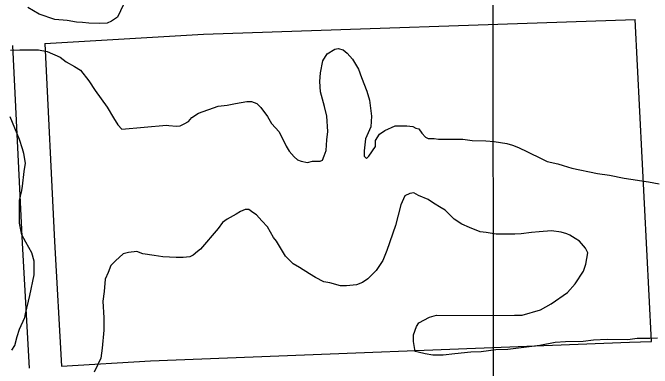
# Model space of a CAD drawing. Extents: x 3313447 to 3351316, y 703786 to 729172.
# Drawn here: x 3332882 to 3333473, y 726128 to 726457 of the extents above; entities that cross this region are included whole.
import ezdxf

# ---------------------------------------------------------------- set-up
doc = ezdxf.new("R2010")
doc.units = 0
for name, color, linetype in [('V-GRID-MAJR', 7, 'Continuous'), ('V-ROAD-CNTR', 7, 'Continuous'), ('V-SITE-VEGE', 7, 'Continuous')]:
    doc.layers.add(name, color=color, linetype=linetype)

msp = doc.modelspace()

# ---------------------------------------------------------------- linework, layer by layer
at = {"layer": 'V-GRID-MAJR'}
msp.add_spline([(3333341.782, 715247.1190000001), (3333332.965, 721308.783), (3333324.149, 727370.476), (3333324.144, 727373.911)], degree=3, dxfattribs=at)
at = {"layer": 'V-ROAD-CNTR'}
for points in [[(3332911.103140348, 726428.4531160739), (3333057.9538466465, 726437.2060985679), (3333456.768049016, 726450.8280713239)], [(3333471.895018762, 726153.10566677), (3333456.769049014, 726450.8280713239)], [(3332881.155200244, 726426.669119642), (3332890.1691822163, 726243.99548499), (3332896.744169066, 726128.2387165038)], [(3332911.104140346, 726428.4541160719), (3332920.1271223, 726245.5854818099), (3332926.690109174, 726130.0377129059)], [(3332926.690109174, 726130.0377129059), (3333008.914944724, 726134.978703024), (3333451.462059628, 726152.4116681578), (3333471.894018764, 726153.10566677)]]:
    msp.add_lwpolyline(points, dxfattribs=at)
at = {"layer": 'V-SITE-VEGE'}
for p, q in [((3332986.811, 726470.8639999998), (3332978.398, 726452.801)), ((3332906.036, 726455.832), (3332895.6180000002, 726461.783)), ((3332920.284, 726450.912), (3332906.036, 726455.832)), ((3332931.7630000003, 726449.829), (3332920.284, 726450.912)), ((3332940.457, 726448.408), (3332931.7630000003, 726449.829)), ((3332972.8200000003, 726449.34), (3332968.6380000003, 726447.267)), ((3332978.398, 726452.801), (3332972.8200000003, 726449.34)), ((3332946.024, 726448.037), (3332940.457, 726448.408)), ((3332951.936, 726447.324), (3332946.024, 726448.037)), ((3332961.676, 726446.941), (3332951.936, 726447.324)), ((3332968.6380000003, 726447.267), (3332961.676, 726446.941))]:
    msp.add_line(p, q, dxfattribs=at)
for points in [[(3332879.398, 726422.255), (3332888.182, 726422.773), (3332905.201, 726422.714), (3332913.43, 726421.0380000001), (3332925.49, 726416.058), (3332930.965, 726411.6460000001), (3332938.634, 726407.229), (3332944.113, 726403.917), (3332951.764, 726394.009), (3332957.773, 726385.204), (3332968.697, 726369.795)], [(3332968.697, 726369.795), (3332974.704, 726359.893), (3332978.523, 726353.292), (3332982.353, 726349.436), (3333023.54, 726353.139), (3333025.734, 726352.584), (3333032.869, 726352.008), (3333036.162, 726352.545), (3333040.012, 726354.179), (3333043.863, 726356.362), (3333047.168, 726360.192), (3333053.222, 726364.0160000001), (3333071.359, 726370.541), (3333079.596, 726371.61), (3333087.288, 726373.232), (3333097.725, 726374.8420000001), (3333102.1180000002, 726374.827), (3333107.052, 726373.162), (3333110.881, 726369.308), (3333116.89, 726361.05), (3333120.7120000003, 726354.452), (3333127.8200000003, 726346.741), (3333134.364, 726333.544), (3333137.094, 726329.142), (3333141.466, 726323.637), (3333144.7490000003, 726320.881), (3333148.038, 726319.773), (3333154.076, 726318.653), (3333158.471, 726319.736), (3333165.608, 726319.711), (3333167.808, 726320.8030000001), (3333169.466, 726324.639), (3333171.131, 726329.5750000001), (3333171.713, 726339.454), (3333172.8370000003, 726347.134), (3333171.789, 726361.4130000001), (3333169.622, 726370.203), (3333165.827, 726383.941), (3333165.311, 726393.2760000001), (3333165.889, 726401.506), (3333168.123, 726412.48), (3333171.988, 726419.052), (3333179.139, 726423.42), (3333182.434, 726423.959), (3333186.821, 726422.845), (3333190.6550000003, 726419.537), (3333195.572, 726414.032), (3333201.032, 726404.681), (3333203.752, 726396.984), (3333208.649, 726384.34), (3333211.364, 726376.099), (3333212.9620000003, 726361.2710000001), (3333212.378, 726351.392), (3333207.4, 726340.429), (3333206.265, 726329.454), (3333206.2460000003, 726324.514), (3333208.436, 726322.31), (3333210.639, 726324.498), (3333216.708, 726333.261), (3333216.7260000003, 726338.75), (3333220.591, 726344.777), (3333225.545, 726348.052), (3333234.89, 726352.412), (3333245.869, 726352.373), (3333251.358, 726351.806), (3333254.096, 726350.1510000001), (3333256.838, 726349.5920000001), (3333259.5700000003, 726345.7390000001), (3333262.8510000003, 726341.885), (3333265.591, 726340.777), (3333271.082, 726340.759), (3333274.9220000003, 726340.198), (3333297.43, 726340.12), (3333306.2090000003, 726338.991), (3333318.833, 726338.399), (3333326.517, 726337.824), (3333338.039, 726336.138), (3333343.524, 726334.471), (3333349.006, 726332.257), (3333357.227, 726328.387), (3333370.379, 726321.753), (3333375.313, 726319.5430000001), (3333385.186, 726317.311), (3333390.122, 726315.6460000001), (3333398.349, 726313.422), (3333421.938, 726308.4), (3333432.911, 726306.7170000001), (3333446.6240000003, 726303.925), (3333469.122, 726300.554), (3333478.997, 726298.873)], [(3332880.6410000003, 726145.019), (3332883.4020000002, 726149.402), (3332885.626, 726157.629), (3332887.844, 726164.209), (3332892.823, 726175.172), (3332893.382, 726178.463), (3332897.2830000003, 726195.4670000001), (3332901.193, 726214.669), (3332901.236, 726227.295), (3332899.069, 726234.988), (3332893.609, 726244.888), (3332889.79, 726251.488), (3332887.633, 726262.476), (3332887.705, 726283.337), (3332889.933, 726292.661), (3332890.494, 726296.501), (3332892.188, 726310.221), (3332893.3140000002, 726317.903), (3332891.694, 726326.691), (3332890.613, 726331.086), (3332887.897, 726339.878), (3332879.185, 726360.77)], [(3333477.41, 726156.1460000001), (3333470.271, 726155.622), (3333458.742, 726155.66), (3333449.954, 726154.593), (3333430.742, 726154.661), (3333418.114, 726154.153), (3333408.7770000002, 726153.088), (3333392.307, 726152.5970000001), (3333382.972, 726152.078), (3333368.69, 726149.383), (3333339.0330000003, 726145.642), (3333328.051, 726145.132), (3333314.321, 726143.53), (3333304.989, 726143.014), (3333290.159, 726141.419), (3333279.178, 726140.358), (3333269.845, 726140.3910000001), (3333262.7120000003, 726141.511), (3333256.13, 726143.184), (3333253.387, 726143.7390000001), (3333251.771, 726153.078), (3333251.794, 726159.117), (3333254.565, 726166.7930000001), (3333256.771, 726170.078), (3333266.671, 726175.534), (3333273.265, 726177.158), (3333325.964, 726176.978), (3333345.181, 726177.461), (3333352.316, 726177.437), (3333369.3510000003, 726182.319), (3333379.251, 726187.775), (3333394.11, 726198.154), (3333401.278, 726206.365), (3333408.998, 726217.866), (3333411.219, 726224.447), (3333412.9020000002, 726234.871), (3333410.721, 726239.27), (3333405.253, 726245.877), (3333401.419, 726248.085), (3333396.489, 726251.3960000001), (3333393.747, 726252.502), (3333388.265, 726254.169), (3333379.485, 726255.2980000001), (3333367.952, 726254.2390000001), (3333360.813, 726253.715), (3333351.478, 726252.648), (3333345.437, 726252.1190000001), (3333328.42, 726252.179), (3333319.089, 726253.858), (3333313.603, 726254.425), (3333303.737, 726258.302), (3333296.61, 726261.62), (3333289.489, 726266.035), (3333281.2830000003, 726274.299), (3333277.449, 726276.509), (3333270.326, 726280.922), (3333265.399, 726284.236), (3333256.627, 726288.109), (3333252.2430000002, 726290.318), (3333248.398, 726289.784), (3333243.9990000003, 726287.605), (3333240.129, 726279.38), (3333235.1210000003, 726260.184), (3333227.357, 726237.154), (3333223.482, 726227.834), (3333217.412, 726218.524), (3333209.699, 726210.8640000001), (3333204.747, 726207.587), (3333199.251, 726205.41), (3333189.916, 726204.343), (3333184.4250000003, 726204.3640000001), (3333174.554, 726207.1410000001), (3333169.0670000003, 726208.259), (3333161.395, 726212.126), (3333155.917, 726215.442), (3333146.605, 726221.512), (3333140.577, 726224.826), (3333133.467, 726231.9890000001), (3333125.279, 726245.74), (3333122.545, 726249.0430000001), (3333117.089, 726258.943), (3333111.619, 726264.4500000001), (3333106.697, 726269.957)], [(3333106.697, 726269.957), (3333103.41, 726272.165), (3333099.576, 726274.924), (3333096.2830000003, 726274.934), (3333091.886, 726273.302), (3333088.034, 726270.572), (3333079.785, 726266.207), (3333075.381, 726262.929), (3333071.519, 726257.452), (3333054.985, 726238.295), (3333052.233, 726236.11), (3333048.378, 726232.827), (3333045.079, 726231.193), (3333039.038, 726230.664), (3333032.451, 726230.687), (3333020.376, 726231.277), (3333012.145, 726232.403), (3333001.721, 726234.087), (3332996.238, 726236.3), (3332988.548, 726235.229), (3332983.6040000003, 726234.148), (3332976.444, 726227.584), (3332972.037, 726223.21), (3332969.819, 726216.629), (3332967.054, 726210.6), (3332965.918, 726199.076), (3332964.789, 726190.296), (3332965.8340000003, 726174.922), (3332965.795, 726163.394), (3332964.091, 726146.93), (3332962.96, 726137.601), (3332956.878, 726124.447)]]:
    msp.add_lwpolyline(points, dxfattribs=at)

doc.saveas('drawing.dxf')
